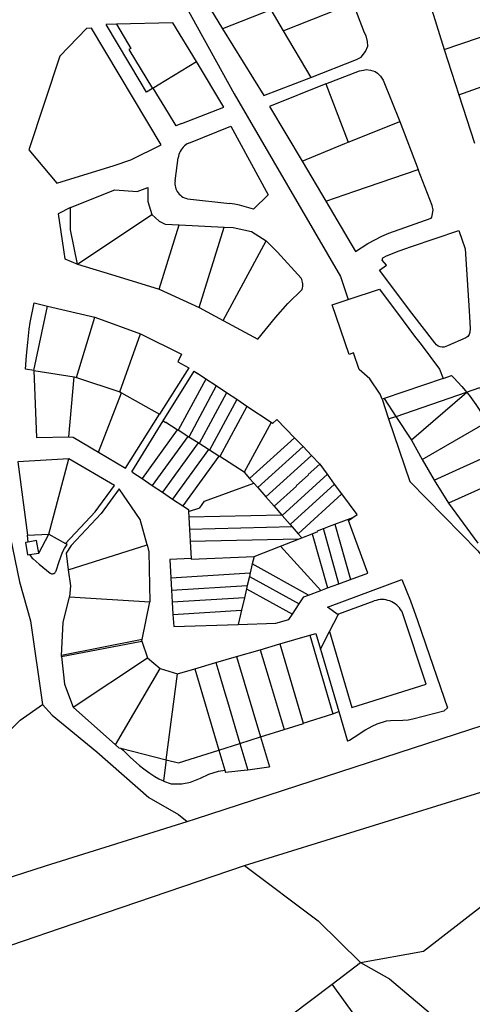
# Model space of a CAD drawing. Header units: inches. Extents: x 210911 to 224988, y 571697 to 586201.
# Tile 280 of 301: x 222443 to 222643, y 584065 to 584499. Entities that reach past the tile are written whole.
import ezdxf

# ---------------------------------------------------------------- set-up
doc = ezdxf.new("R2010")
doc.units = ezdxf.units.IN
doc.header["$MEASUREMENT"] = 0

msp = doc.modelspace()

# ---------------------------------------------------------------- linework, layer by layer
for points in [[(222456.17, 584600.74), (222462.81, 584590.79), (222470.23, 584583.56), (222473.53, 584574.44), (222473.94, 584555.86), (222476.97, 584551.03), (222486.11, 584542.24), (222497.37, 584523.23), (222510.32, 584512.25), (222515.98, 584505.48), (222537.71, 584466.21), (222584.61, 584385.51), (222588.01, 584375.45)], [(222552.429, 584514.243), (222541.926, 584531.925), (222514.864, 584520.338), (222522.418, 584511.504), (222532.697, 584494.832)], [(222559.393, 584493.862), (222590.186, 584506.081)], [(222571.557, 584473.285), (222591.698, 584481.242), (222593.713, 584482.344), (222595.692, 584484.79), (222596.608, 584487.147), (222596.57, 584489.23), (222595.951, 584491.747), (222595.252, 584493.026), (222590.186, 584506.081)], [(222623.317, 584508.114), (222624.842, 584503.174), (222630.346, 584485.667)], [(222553.892, 584503.169), (222532.697, 584494.832)], [(222553.892, 584503.169), (222559.393, 584493.862)], [(222485.86, 584496.83), (222481.43, 584496.721)], [(222499.111, 584466.953), (222496.381, 584471.517), (222481.43, 584496.721)], [(222521.12, 584480.36), (222510.77, 584497.44), (222485.86, 584496.83)], [(222485.86, 584496.83), (222492.25, 584486.14), (222491.39, 584485.66), (222501.78, 584468.57)], [(222505.61, 584443.61), (222474.94, 584495.13), (222472.67, 584494.93), (222460.97, 584482.7), (222447.32, 584441.42), (222459.67, 584426.71), (222484.84, 584434.58), (222492.29, 584437.08), (222505.61, 584443.61)], [(222532.697, 584494.832), (222550.767, 584465.341), (222571.557, 584473.285)], [(222559.393, 584493.862), (222571.557, 584473.285)], [(222630.346, 584485.667), (222653.194, 584493.519)], [(222630.346, 584485.667), (222636.787, 584465.751)], [(222504.34, 584470.12), (222521.12, 584480.36)], [(222514.69, 584453.04), (222533.26, 584460.33), (222521.12, 584480.36)], [(222578.129, 584470.494), (222592.985, 584476.253), (222594.799, 584476.65), (222595.974, 584476.895), (222597.877, 584476.64), (222599.898, 584475.959), (222600.893, 584475.329), (222602.313, 584473.976), (222603.402, 584472.232), (222610.702, 584453.931)], [(222501.929, 584468.66), (222504.34, 584470.12)], [(222578.129, 584470.494), (222553.365, 584460.597), (222567.657, 584436.441)], [(222578.129, 584470.494), (222588.067, 584444.844)], [(222636.787, 584465.751), (222659.869, 584473.89)], [(222501.78, 584468.57), (222499.111, 584466.953)], [(222501.78, 584468.57), (222501.929, 584468.66)], [(222501.929, 584468.66), (222508.653, 584457.551), (222512.006, 584451.985)], [(222636.787, 584465.751), (222643.701, 584444.402)], [(222514.69, 584453.04), (222512.006, 584451.985)], [(222588.067, 584444.844), (222595.023, 584447.645), (222610.702, 584453.931)], [(222610.702, 584453.931), (222618.894, 584432.812)], [(222517.72, 584444.45), (222536.28, 584451.82), (222552.69, 584421.57), (222546.24, 584415.28)], [(222517.72, 584444.45), (222517.061, 584444.073), (222516.439, 584443.64), (222515.856, 584443.154), (222515.318, 584442.619), (222514.83, 584442.039), (222514.394, 584441.418), (222514.015, 584440.761), (222513.694, 584440.074), (222513.435, 584439.36), (222513.24, 584438.627), (222513.11, 584437.88)], [(222567.657, 584436.441), (222586.547, 584444.233), (222588.067, 584444.844)], [(222511.76, 584427.7), (222513.11, 584437.88)], [(222567.657, 584436.441), (222578.145, 584418.76)], [(222578.145, 584418.76), (222590.992, 584423.219), (222618.894, 584432.812)], [(222578.145, 584418.76), (222591.172, 584396.667), (222596.707, 584400.09), (222602.793, 584403.411), (222605.91, 584404.72), (222624.546, 584411.279), (222624.901, 584411.675), (222625.491, 584414.768), (222624.968, 584416.875), (222618.894, 584432.812)], [(222511.76, 584427.7), (222511.689, 584427.006), (222511.688, 584426.309), (222511.757, 584425.615), (222511.895, 584424.932), (222512.102, 584424.265), (222512.374, 584423.623), (222512.709, 584423.012), (222513.104, 584422.437), (222513.555, 584421.905), (222514.056, 584421.421), (222514.604, 584420.989), (222515.193, 584420.615), (222515.816, 584420.302), (222516.467, 584420.053), (222517.14, 584419.87)], [(222465.64, 584416.06), (222485.25, 584423.86), (222495.02, 584423.08), (222499.7, 584424.78), (222499.73, 584418.72), (222501.47, 584412.99)], [(222517.14, 584419.87), (222535.86, 584417.84)], [(222546.24, 584415.28), (222544.197, 584415.918), (222542.136, 584416.493), (222540.058, 584417.005), (222537.965, 584417.455), (222535.86, 584417.84)], [(222465.64, 584416.06), (222460.19, 584413.21), (222463.2, 584393.43), (222468.8, 584390.98)], [(222468.8, 584390.98), (222465.61, 584406.22), (222465.64, 584416.06)], [(222468.8, 584390.98), (222501.47, 584412.99)], [(222501.47, 584412.99), (222504.77, 584410.05), (222507.42, 584408.67), (222513.52, 584408.38)], [(222504.7, 584379.97), (222513.52, 584408.38)], [(222513.52, 584408.38), (222533.43, 584407.37)], [(222522.29, 584371.87), (222533.43, 584407.37)], [(222533.43, 584407.37), (222537.34, 584407.19), (222545.36, 584405.49), (222551.83, 584401.34)], [(222641.689, 584362.68), (222641.6, 584361.02), (222641.304, 584360.021), (222640.7, 584359.174), (222639.852, 584358.572), (222631.795, 584354.982), (222631.041, 584354.652), (222630.262, 584354.456), (222629.391, 584354.422), (222628.561, 584354.607), (222627.731, 584354.872), (222626.945, 584355.391), (222626.146, 584356.244), (222616.066, 584369.412), (222601.789, 584388.436), (222604.947, 584390.646), (222603.027, 584392.799), (222603.233, 584393.835), (222604.866, 584394.69), (222610.538, 584396.938), (222615.948, 584398.857), (222636.754, 584405.828), (222639.608, 584397.729), (222641.268, 584370.479), (222641.433, 584367.724), (222641.689, 584362.68)], [(222532.87, 584366.15), (222551.83, 584401.34)], [(222551.83, 584401.34), (222556.88, 584396.38), (222567.31, 584384.82)], [(222468.8, 584390.98), (222487.04, 584385.45), (222504.7, 584379.97)], [(222567.66, 584379.9), (222567.854, 584380.506), (222567.982, 584381.129), (222568.041, 584381.763), (222568.03, 584382.399), (222567.95, 584383.03), (222567.803, 584383.649), (222567.588, 584384.248), (222567.31, 584384.82)], [(222504.7, 584379.97), (222522.29, 584371.87)], [(222532.87, 584366.15), (222548.23, 584357.86), (222555.96, 584367.45), (222561.43, 584373.63), (222567.66, 584379.9)], [(222588.01, 584375.45), (222601.772, 584379.981), (222612.258, 584365.984), (222617.199, 584359.265), (222620.144, 584355.554), (222628.29, 584344.664), (222629.885, 584340.636)], [(222602.909, 584331.453), (222602.14, 584333.7), (222597.53, 584340.45), (222592.8, 584344.51), (222590.38, 584351.87), (222588.46, 584351.21), (222580.97, 584373.06), (222588.01, 584375.45)], [(222446.82, 584356.464), (222447.123, 584359.401), (222447.493, 584362.33), (222447.931, 584365.25), (222448.436, 584368.16), (222449.008, 584371.056), (222449.647, 584373.939)], [(222449.54, 584344.04), (222455.45, 584372.56)], [(222449.647, 584373.939), (222455.45, 584372.56)], [(222455.45, 584372.56), (222476.43, 584367.57)], [(222522.29, 584371.87), (222532.87, 584366.15)], [(222468.22, 584341.02), (222476.43, 584367.57)], [(222476.43, 584367.57), (222496.54, 584360.22)], [(222487.33, 584334.72), (222496.54, 584360.22)], [(222496.54, 584360.22), (222514.58, 584351.32), (222512.99, 584347.99), (222517.86, 584345.27), (222504.85, 584324.88)], [(222449.54, 584344.04), (222445.779, 584344.632), (222446.253, 584350.758), (222446.82, 584356.464)], [(222449.54, 584344.04), (222467.23, 584341.25)], [(222449.54, 584344.04), (222450.59, 584314.56), (222464.93, 584314.81)], [(222506.522, 584321.912), (222520.089, 584343.769), (222521.65, 584342.73)], [(222464.93, 584314.81), (222467.23, 584341.25)], [(222467.23, 584341.25), (222468.22, 584341.02)], [(222468.22, 584341.02), (222487.33, 584334.72)], [(222525.331, 584340.283), (222513.12, 584317.726)], [(222525.331, 584340.283), (222521.65, 584342.73)], [(222529.82, 584337.298), (222525.331, 584340.283)], [(222629.885, 584340.636), (222603.868, 584331.779)], [(222629.885, 584340.636), (222633.495, 584341.865)], [(222633.495, 584341.865), (222634.518, 584340.862), (222636.294, 584339.016), (222638.015, 584337.118), (222639.679, 584335.17), (222640.13, 584334.609)], [(222529.82, 584337.298), (222517.771, 584314.775)], [(222534.362, 584334.279), (222529.82, 584337.298)], [(222640.175, 584334.625), (222645.993, 584336.638), (222650.42, 584323.907), (222654.76, 584325.501)], [(222478.03, 584308.14), (222488.15, 584334.24)], [(222487.33, 584334.72), (222488.15, 584334.24)], [(222488.15, 584334.24), (222504.85, 584324.88)], [(222534.362, 584334.279), (222522.296, 584311.905)], [(222538.87, 584331.283), (222526.86, 584309.01)], [(222538.87, 584331.283), (222534.362, 584334.279)], [(222543.398, 584328.273), (222538.87, 584331.283)], [(222603.812, 584331.76), (222602.909, 584331.453)], [(222602.909, 584331.453), (222605.845, 584322.749)], [(222603.868, 584331.779), (222603.812, 584331.76)], [(222603.868, 584331.779), (222609.029, 584323.85)], [(222609.121, 584323.882), (222640.13, 584334.609)], [(222640.306, 584334.39), (222615.859, 584313.356)], [(222640.13, 584334.609), (222640.175, 584334.625)], [(222640.13, 584334.609), (222640.306, 584334.39)], [(222640.306, 584334.39), (222641.285, 584333.174), (222642.83, 584331.131), (222644.315, 584329.044), (222645.738, 584326.913), (222647.097, 584324.742), (222648.391, 584322.531), (222649.045, 584321.333)], [(222368.61, 584284.01), (222373.6, 584288.02), (222395.3, 584303.89), (222412.13, 584317.04), (222430.61, 584330.36), (222434.06, 584317.82), (222435.14, 584290.2), (222443.19, 584250.86), (222448.05, 584233.73), (222453.31, 584196.76)], [(222543.398, 584328.273), (222531.414, 584306.121)], [(222554.041, 584321.198), (222543.398, 584328.273)], [(222478.03, 584308.14), (222489.92, 584301.08), (222504.85, 584324.88)], [(222493.14, 584299.13), (222492.603, 584299.489), (222506.522, 584321.912)], [(222506.522, 584321.912), (222507.593, 584321.232)], [(222564.358, 584314.396), (222556.5, 584322.52), (222554.73, 584320.74), (222554.041, 584321.198)], [(222605.845, 584322.749), (222609.029, 584323.85)], [(222605.845, 584322.749), (222615.16, 584295.22), (222645.11, 584264.62), (222658.66, 584247.79), (222672.96, 584225.47), (222680.242, 584215.43)], [(222609.029, 584323.85), (222609.121, 584323.882)], [(222609.029, 584323.85), (222615.859, 584313.356)], [(222512.712, 584317.985), (222497.161, 584296.436)], [(222512.712, 584317.985), (222507.593, 584321.232)], [(222513.12, 584317.726), (222512.712, 584317.985)], [(222517.311, 584315.067), (222513.12, 584317.726)], [(222554.041, 584321.198), (222542.101, 584299.341)], [(222620.54, 584304.924), (222649.045, 584321.333)], [(222464.93, 584314.81), (222466.76, 584314.74), (222478.03, 584308.14)], [(222517.311, 584315.067), (222501.627, 584293.443)], [(222517.771, 584314.775), (222517.311, 584315.067)], [(222521.865, 584312.178), (222517.771, 584314.775)], [(222564.358, 584314.396), (222544.587, 584296.503)], [(222568.108, 584310.518), (222564.358, 584314.396)], [(222615.859, 584313.356), (222615.883, 584313.319)], [(222615.883, 584313.319), (222620.54, 584304.924)], [(222521.865, 584312.178), (222506.125, 584290.429)], [(222526.427, 584309.284), (222510.613, 584287.421)], [(222522.296, 584311.905), (222521.865, 584312.178)], [(222526.427, 584309.284), (222522.296, 584311.905)], [(222526.86, 584309.01), (222526.427, 584309.284)], [(222530.991, 584306.389), (222526.86, 584309.01)], [(222568.108, 584310.518), (222548.15, 584292.433)], [(222571.849, 584306.649), (222568.108, 584310.518)], [(222464.93, 584305.09), (222442.46, 584303.89), (222446.66, 584271.49)], [(222456.1, 584271.92), (222464.93, 584305.09)], [(222463.48, 584267.8), (222476.51, 584281.74), (222485.09, 584293.39), (222464.93, 584305.09)], [(222530.991, 584306.389), (222515.097, 584284.417)], [(222531.414, 584306.121), (222530.991, 584306.389)], [(222542.101, 584299.341), (222531.414, 584306.121)], [(222571.849, 584306.649), (222551.71, 584288.369)], [(222575.521, 584302.852), (222571.849, 584306.649)], [(222620.54, 584304.924), (222625.842, 584295.804)], [(222625.842, 584295.804), (222654.633, 584308.832)], [(222575.521, 584302.852), (222570.38, 584298.21), (222570.48, 584298.099), (222565.13, 584293.231), (222565.23, 584293.12), (222555.358, 584284.204)], [(222578.831, 584298.385), (222575.6, 584302.77), (222575.521, 584302.852)], [(222493.14, 584299.13), (222497.161, 584296.436)], [(222497.161, 584296.436), (222501.627, 584293.443)], [(222542.101, 584299.341), (222544.587, 584296.503)], [(222544.587, 584296.503), (222546.365, 584294.472)], [(222578.831, 584298.385), (222558.865, 584280.2)], [(222582.05, 584294.016), (222578.831, 584298.385)], [(222658.072, 584297.189), (222632.266, 584285.617)], [(222499.39, 584267.15), (222496.3, 584278.43), (222487.15, 584291.94), (222479.18, 584281.03), (222465.9, 584266.89), (222463.76, 584263.61), (222464.66, 584256.16)], [(222501.627, 584293.443), (222506.125, 584290.429)], [(222517.623, 584281.878), (222522.584, 584283.51), (222524.692, 584286.44), (222546.365, 584294.472)], [(222546.365, 584294.472), (222548.15, 584292.433)], [(222548.15, 584292.433), (222551.71, 584288.369)], [(222582.05, 584294.016), (222562.425, 584276.135)], [(222585.27, 584289.646), (222582.05, 584294.016)], [(222625.842, 584295.804), (222632.266, 584285.617)], [(222506.125, 584290.429), (222510.613, 584287.421)], [(222510.613, 584287.421), (222515.097, 584284.417)], [(222551.71, 584288.369), (222555.358, 584284.204)], [(222585.27, 584289.646), (222565.978, 584272.077)], [(222591.92, 584280.62), (222585.27, 584289.646)], [(222515.097, 584284.417), (222517.57, 584282.76), (222517.623, 584281.878)], [(222555.358, 584284.204), (222558.715, 584280.372)], [(222632.266, 584285.617), (222645.073, 584268.024)], [(222517.623, 584281.878), (222517.773, 584279.396)], [(222558.715, 584280.372), (222517.773, 584279.396)], [(222517.773, 584279.396), (222518.099, 584274.014)], [(222558.715, 584280.372), (222558.865, 584280.2)], [(222558.865, 584280.2), (222562.425, 584276.135)], [(222582.155, 584276.303), (222590.013, 584279.263)], [(222589, 584251.947), (222596.65, 584254.79), (222588.11, 584277.91), (222590.013, 584279.263)], [(222590.013, 584279.263), (222591.92, 584280.62)], [(222563.321, 584275.112), (222518.099, 584274.014)], [(222562.425, 584276.135), (222563.321, 584275.112)], [(222563.321, 584275.112), (222565.978, 584272.077)], [(222572.155, 584272.077), (222574.651, 584273.048), (222574.51, 584273.423), (222577.071, 584274.388)], [(222577.071, 584274.388), (222578.073, 584274.765), (222579.362, 584275.251), (222580.877, 584275.822), (222582.155, 584276.303)], [(222583.953, 584250.072), (222577.071, 584274.388)], [(222582.155, 584276.303), (222589, 584251.947)], [(222446.66, 584271.49), (222456.1, 584271.92)], [(222447.056, 584268.428), (222446.66, 584271.49)], [(222451.64, 584263.6), (222456.1, 584271.92)], [(222456.1, 584271.92), (222463.48, 584267.8)], [(222518.099, 584274.014), (222518.423, 584268.65)], [(222565.978, 584272.077), (222567.548, 584270.285)], [(222566.154, 584269.743), (222567.548, 584270.285)], [(222567.548, 584270.285), (222572.155, 584272.077)], [(222572.155, 584272.077), (222578.865, 584248.181)], [(222447.056, 584268.428), (222445.81, 584268.21), (222446.73, 584262.78), (222447.64, 584262.932)], [(222451.64, 584263.6), (222450.73, 584269.07), (222447.056, 584268.428)], [(222461.956, 584263.56), (222462.436, 584264.565), (222462.972, 584265.541), (222463.561, 584266.486), (222464.202, 584267.396)], [(222464.202, 584267.396), (222463.48, 584267.8)], [(222464.66, 584256.16), (222499.39, 584267.15)], [(222499.39, 584267.15), (222500.21, 584264.18), (222500.58, 584242.12)], [(222566.154, 584269.743), (222518.423, 584268.65)], [(222518.423, 584268.65), (222518.87, 584261.25)], [(222546.514, 584262.103), (222558.253, 584266.669)], [(222558.253, 584266.669), (222566.154, 584269.743)], [(222575.933, 584247.091), (222558.253, 584266.669)], [(222447.64, 584262.932), (222451.64, 584263.6)], [(222447.64, 584262.932), (222447.955, 584262.382), (222448.326, 584261.868), (222448.748, 584261.395), (222449.217, 584260.969)], [(222459.28, 584255.725), (222460.681, 584259.81), (222461.956, 584263.56)], [(222518.87, 584261.25), (222509.38, 584260.78), (222509.854, 584252.674)], [(222518.87, 584261.25), (222518.889, 584260.935), (222546.514, 584262.103)], [(222546.514, 584262.103), (222545.737, 584258.767)], [(222449.217, 584260.969), (222451.889, 584258.695), (222456.619, 584254.651)], [(222545.737, 584258.767), (222544.826, 584254.859)], [(222570.537, 584245.086), (222545.737, 584258.767)], [(222456.619, 584254.651), (222456.954, 584254.511), (222457.31, 584254.439), (222457.673, 584254.437), (222458.03, 584254.505), (222458.366, 584254.641), (222458.67, 584254.839), (222458.93, 584255.093), (222459.136, 584255.392), (222459.28, 584255.725)], [(222464.66, 584256.16), (222465.58, 584249.14), (222465.15, 584244.23)], [(222509.854, 584252.674), (222544.826, 584254.859)], [(222509.854, 584252.674), (222510.169, 584247.282)], [(222544.468, 584253.322), (222543.541, 584249.346)], [(222544.826, 584254.859), (222544.468, 584253.322)], [(222544.468, 584253.322), (222566.422, 584241.188)], [(222510.169, 584247.282), (222543.541, 584249.346)], [(222543.541, 584249.346), (222543.189, 584247.835)], [(222575.933, 584247.091), (222578.865, 584248.181)], [(222578.865, 584248.181), (222583.953, 584250.072)], [(222583.651, 584236.357), (222578.875, 584239.68), (222611.677, 584251.894), (222615.424, 584242.449), (222618.503, 584233.838), (222623.817, 584218.453), (222631.715, 584195.339), (222630.228, 584193.896), (222616.509, 584190.293), (222614.47, 584189.902)], [(222583.953, 584250.072), (222589, 584251.947)], [(222461.671, 584218.348), (222462.42, 584232.96), (222465.15, 584244.23)], [(222465.15, 584244.23), (222500.58, 584242.12)], [(222510.169, 584247.282), (222510.484, 584241.892)], [(222542.267, 584243.876), (222510.484, 584241.892)], [(222542.267, 584243.876), (222540.984, 584238.37)], [(222543.189, 584247.835), (222542.267, 584243.876)], [(222543.189, 584247.835), (222563.479, 584236.657)], [(222566.422, 584241.188), (222568.45, 584244.31), (222570.537, 584245.086)], [(222570.537, 584245.086), (222575.933, 584247.091)], [(222497.232, 584225.476), (222500.58, 584242.12)], [(222510.484, 584241.892), (222510.798, 584236.522)], [(222563.479, 584236.657), (222566.422, 584241.188)], [(222583.651, 584236.357), (222583.86, 584236.76), (222599.47, 584242.46)], [(222612.3, 584236.35), (222611.98, 584237.169), (222611.588, 584237.957), (222611.128, 584238.707), (222610.604, 584239.413), (222610.019, 584240.07), (222609.378, 584240.673), (222608.687, 584241.217), (222607.95, 584241.697), (222607.173, 584242.11), (222606.363, 584242.453), (222605.526, 584242.722), (222604.668, 584242.916), (222603.796, 584243.034), (222602.917, 584243.074), (222602.038, 584243.036), (222601.166, 584242.92), (222600.308, 584242.728), (222599.47, 584242.46)], [(222510.798, 584236.522), (222540.984, 584238.37)], [(222510.798, 584236.522), (222511.11, 584231.19), (222539.526, 584232.113)], [(222540.984, 584238.37), (222539.526, 584232.113)], [(222539.526, 584232.113), (222556.06, 584232.65), (222561.89, 584234.21), (222563.479, 584236.657)], [(222579.8, 584228.93), (222583.651, 584236.357)], [(222579.8, 584228.93), (222589.62, 584195.44), (222622.38, 584205.79), (222612.3, 584236.35)], [(222557.92, 584223.48), (222571.11, 584227.33)], [(222571.11, 584227.33), (222573.8, 584228.09), (222575.82, 584221.22)], [(222571.11, 584227.33), (222574.89, 584214.36), (222581.18, 584192.72)], [(222575.82, 584221.22), (222579.8, 584228.93)], [(222461.65, 584217.93), (222497.08, 584224.72)], [(222497.232, 584225.476), (222461.671, 584218.348)], [(222497.08, 584224.72), (222497.232, 584225.476)], [(222497.08, 584224.72), (222499.57, 584217.38)], [(222549.27, 584220.96), (222557.92, 584223.48)], [(222557.92, 584223.48), (222568.21, 584188.58)], [(222461.65, 584217.93), (222461.671, 584218.348)], [(222461.65, 584217.93), (222462.93, 584205.77), (222466.77, 584195.67)], [(222529.72, 584215.28), (222538.86, 584217.94)], [(222538.86, 584217.94), (222549.27, 584220.96)], [(222538.86, 584217.94), (222549.39, 584182.47)], [(222549.27, 584220.96), (222550.26, 584217.56), (222553.63, 584206.32), (222559.85, 584185.75)], [(222575.82, 584221.22), (222583.9, 584193.63)], [(222466.77, 584195.67), (222499.57, 584217.38)], [(222499.57, 584217.38), (222505.2, 584212.72)], [(222520.46, 584212.59), (222529.72, 584215.28)], [(222529.72, 584215.28), (222530.98, 584210.9), (222533.59, 584201.95), (222534.77, 584198.07), (222540.25, 584179.6)], [(222485.44, 584179.04), (222505.2, 584212.72)], [(222505.2, 584212.72), (222512.8, 584210.29)], [(222507.83, 584172.41), (222512.8, 584210.29)], [(222512.8, 584210.29), (222520.46, 584212.59)], [(222520.46, 584212.59), (222531.07, 584176.71)], [(222517.12, 584145.18), (222520.68, 584146.29), (222642.08, 584185.94), (222688.3, 584200.8)], [(222397.86, 584141.53), (222411.38, 584156.99), (222430.16, 584176.66), (222443.53, 584189.91), (222453.31, 584196.76)], [(222453.31, 584196.76), (222457.56, 584192.1), (222477.3, 584175.96), (222500.19, 584155.78), (222513.29, 584148.27), (222517.12, 584145.18)], [(222466.77, 584195.67), (222485.44, 584179.04)], [(222568.21, 584188.58), (222581.18, 584192.72)], [(222581.18, 584192.72), (222583.9, 584193.63)], [(222583.9, 584193.63), (222587.725, 584180.57)], [(222559.85, 584185.75), (222568.3, 584188.41), (222568.21, 584188.58)], [(222600.597, 584188.104), (222598.371, 584187.055)], [(222612.048, 584189.725), (222606.722, 584189.642), (222604.804, 584189.376), (222600.597, 584188.104)], [(222614.47, 584189.902), (222612.048, 584189.725)], [(222549.39, 584182.47), (222559.85, 584185.75)], [(222598.371, 584187.055), (222595.479, 584185.413), (222592.757, 584183.626), (222588.617, 584180.863)], [(222485.44, 584179.04), (222486.97, 584177.73), (222487.827, 584177.511)], [(222531.07, 584176.71), (222540.25, 584179.6)], [(222540.25, 584179.6), (222549.39, 584182.47)], [(222540.25, 584179.6), (222543.725, 584167.887)], [(222549.39, 584182.47), (222553.309, 584169.27)], [(222588.617, 584180.863), (222587.725, 584180.57)], [(222487.827, 584177.511), (222488.805, 584176.634), (222491.967, 584173.618), (222494.766, 584171.055), (222496.04, 584169.887), (222497.907, 584168.429), (222500.607, 584166.449), (222502.791, 584165.022), (222504.549, 584164.057), (222505.841, 584163.485), (222506.667, 584163.129)], [(222487.827, 584177.511), (222507.83, 584172.41)], [(222507.857, 584172.403), (222513.17, 584171.09), (222531.07, 584176.71)], [(222531.07, 584176.71), (222533.678, 584167.892)], [(222542.266, 584125.735), (222701.418, 584175.208), (222716.904, 584164.835)], [(222507.857, 584172.403), (222506.667, 584163.129)], [(222507.83, 584172.41), (222507.857, 584172.403)], [(222506.667, 584163.129), (222506.638, 584162.904), (222510.075, 584161.759), (222514.659, 584161.757), (222518.461, 584162.599), (222522.952, 584164.258), (222526.636, 584166.099), (222530.819, 584167.358), (222533.678, 584167.892)], [(222533.678, 584167.892), (222534.01, 584166.769)], [(222543.725, 584167.887), (222543.438, 584167.847), (222534.01, 584166.769)], [(222553.309, 584169.27), (222552.985, 584169.164), (222543.725, 584167.887)], [(222593.473, 584082.978), (222621.245, 584088.052), (222712.295, 584158.653), (222712.828, 584159.368)], [(222332.41, 584083.47), (222335.37, 584084.78), (222407.13, 584110.35), (222454.65, 584125.62), (222517.12, 584145.18)], [(222346.965, 584058.989), (222461.312, 584098.111), (222542.266, 584125.735)], [(222542.266, 584125.735), (222574.767, 584101.42), (222593.473, 584082.978)], [(222580.968, 584073.505), (222593.473, 584082.978)], [(222593.473, 584082.978), (222606.269, 584075.776), (222630.03, 584055.635)], [(222562.471, 584059.494), (222580.968, 584073.505)], [(222606.413, 584038.355), (222580.968, 584073.505)]]:
    msp.add_lwpolyline(points)

doc.saveas('drawing.dxf')
